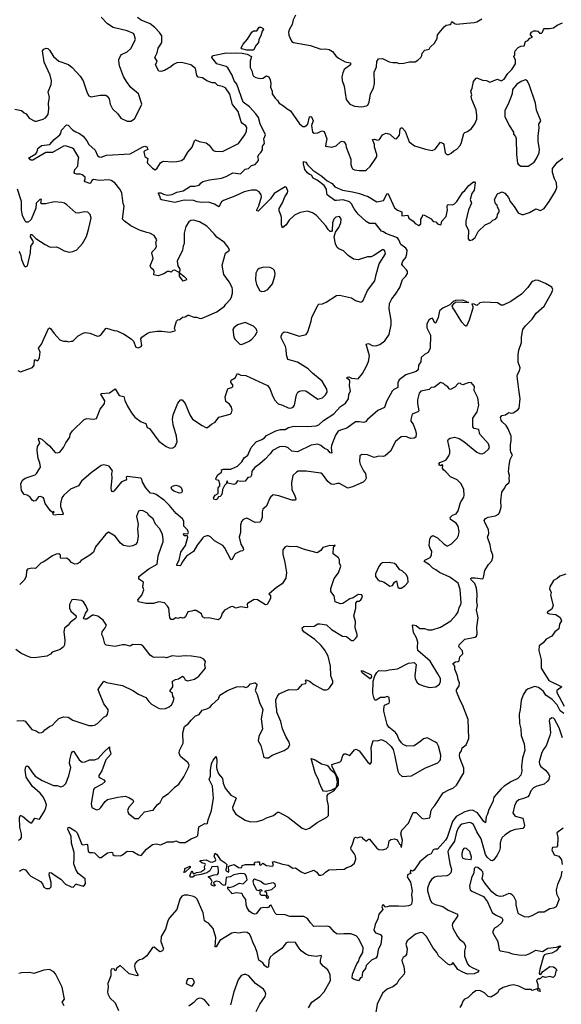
# Model space of a CAD drawing. Extents: x 1690054 to 1842981, y 782881 to 914114.
# Tile 494 of 656: x 1815805 to 1821598, y 790192 to 800718. Entities that reach past the tile are written whole.
import ezdxf

# ---------------------------------------------------------------- set-up
doc = ezdxf.new("R2010")
doc.units = 0

msp = doc.modelspace()

# ---------------------------------------------------------------- linework, layer by layer
at = {"layer": '0CON10XD'}
for points in [[(1815755, 799762), (1815825, 799748), (1815852, 799722), (1815875, 799710), (1815905, 799664), (1815967, 799633), (1815985, 799632), (1816055, 799655), (1816080, 799670), (1816111, 799705), (1816116, 799766), (1816112, 799825), (1816123, 799885), (1816111, 799945), (1816141, 800025), (1816147, 800065), (1816131, 800125), (1816068, 800265), (1816048, 800385), (1816065, 800402), (1816088, 800412), (1816105, 800410), (1816125, 800392), (1816165, 800325), (1816225, 800274), (1816327, 800237), (1816365, 800206), (1816452, 800115), (1816483, 800065), (1816526, 799935), (1816543, 799905), (1816565, 799894), (1816665, 799912), (1816725, 799909), (1816740, 799900), (1816762, 799872), (1816774, 799815), (1816797, 799765), (1816855, 799712), (1816888, 799665), (1816955, 799633), (1816995, 799633), (1817032, 799658), (1817106, 799795), (1817110, 799815), (1817076, 799925), (1816994, 799994), (1816947, 800057), (1816915, 800112), (1816874, 800224), (1816864, 800276), (1816867, 800295), (1816886, 800335), (1816894, 800345), (1816956, 800375), (1816995, 800409), (1817042, 800505), (1817029, 800559), (1817021, 800571), (1816955, 800600), (1816805, 800635), (1816745, 800675), (1816675, 800746)], [(1818011, 797675), (1818059, 797731), (1818071, 797755), (1818081, 797795), (1818081, 797835), (1818076, 797856), (1818044, 797914), (1817989, 797995), (1817969, 798095), (1818005, 798220), (1818048, 798255), (1818036, 798285), (1817997, 798337), (1817913, 798393), (1817885, 798430), (1817805, 798510), (1817728, 798555), (1817665, 798576), (1817635, 798570), (1817614, 798556), (1817582, 798505), (1817566, 798435), (1817566, 798325), (1817553, 798297), (1817546, 798255), (1817491, 798135), (1817498, 798088), (1817519, 798049), (1817515, 798020), (1817505, 798018), (1817465, 798041), (1817442, 798035), (1817425, 798018), (1817405, 798027), (1817385, 798024), (1817345, 798000), (1817285, 797981), (1817240, 797990), (1817243, 798025), (1817237, 798045), (1817213, 798063), (1817201, 798085), (1817231, 798165), (1817219, 798225), (1817222, 798235), (1817257, 798273), (1817268, 798295), (1817262, 798335), (1817271, 798365), (1817245, 798412), (1817197, 798437), (1817165, 798441), (1817087, 798467), (1816995, 798513), (1816925, 798564), (1816906, 798585), (1816923, 798725), (1816911, 798751), (1816897, 798865), (1816877, 798905), (1816823, 798973), (1816785, 799000), (1816755, 799006), (1816657, 798997), (1816595, 799008), (1816575, 798997), (1816565, 798972), (1816554, 798966), (1816504, 798985), (1816499, 798995), (1816504, 799015), (1816504, 799035), (1816475, 799058), (1816455, 799066), (1816415, 799065), (1816394, 799074), (1816387, 799085), (1816395, 799115), (1816428, 799152), (1816429, 799205), (1816438, 799245), (1816385, 799334), (1816371, 799345), (1816295, 799368), (1816273, 799367), (1816155, 799298), (1816085, 799297), (1815945, 799216), (1815925, 799217), (1815902, 799235), (1815910, 799245), (1815978, 799282), (1815993, 799305), (1815998, 799342), (1816039, 799371), (1816126, 799385), (1816173, 799437), (1816234, 799485), (1816246, 799505), (1816252, 799535), (1816305, 799594), (1816325, 799591), (1816370, 799540), (1816407, 799517), (1816445, 799502), (1816483, 799473), (1816524, 799424), (1816545, 799383), (1816613, 799323), (1816638, 799265), (1816655, 799251), (1816675, 799249), (1816735, 799268), (1816985, 799285), (1817121, 799359), (1817145, 799364), (1817165, 799360), (1817175, 799329), (1817145, 799317), (1817134, 799304), (1817142, 799255), (1817174, 799235), (1817167, 799195), (1817173, 799183), (1817225, 799130), (1817255, 799114), (1817275, 799130), (1817311, 799189), (1817325, 799199), (1817345, 799204), (1817435, 799197), (1817485, 799201), (1817535, 799214), (1817565, 799232), (1817605, 799300), (1817651, 799355), (1817675, 799422), (1817686, 799434), (1817725, 799414), (1817800, 799400), (1817832, 799375), (1817875, 799318), (1817895, 799311), (1817975, 799307), (1818147, 799393), (1818213, 799485), (1818232, 799525), (1818236, 799565), (1818224, 799584), (1818187, 799607), (1818174, 799624), (1818140, 799735), (1818082, 799812), (1818051, 799921), (1818005, 799988), (1817973, 800003), (1817923, 800013), (1817895, 800043), (1817865, 800042), (1817805, 800065), (1817762, 800095), (1817715, 800103), (1817701, 800121), (1817687, 800197), (1817634, 800234), (1817594, 800244), (1817535, 800259), (1817485, 800255), (1817450, 800240), (1817421, 800215), (1817355, 800176), (1817315, 800164), (1817295, 800167), (1817259, 800235), (1817274, 800275), (1817251, 800315), (1817275, 800365), (1817286, 800414), (1817316, 800455), (1817324, 800475), (1817325, 800545), (1817300, 800580), (1817249, 800635), (1817202, 800675), (1817105, 800713), (1817065, 800740)], [(1817495, 796618), (1817525, 796653), (1817543, 796653), (1817574, 796615), (1817625, 796493), (1817655, 796448), (1817755, 796380), (1817795, 796358), (1817815, 796358), (1817858, 796395), (1817894, 796416), (1817935, 796470), (1818055, 796499), (1818071, 796515), (1818078, 796545), (1818070, 796575), (1818048, 796608), (1818010, 796635), (1818004, 796685), (1818030, 796770), (1818035, 796776), (1818075, 796784), (1818084, 796795), (1818084, 796814), (1818065, 796840), (1818067, 796865), (1818111, 796889), (1818135, 796934), (1818169, 796919), (1818225, 796913), (1818455, 796808), (1818479, 796775), (1818504, 796706), (1818530, 796655), (1818571, 796611), (1818615, 796598), (1818675, 796570), (1818705, 796564), (1818730, 796575), (1818744, 796595), (1818764, 796706), (1818781, 796735), (1818798, 796745), (1818825, 796752), (1818865, 796749), (1818995, 796660), (1819045, 796676), (1819075, 796706), (1819093, 796735), (1819089, 796769), (1819039, 796855), (1818938, 796938), (1818891, 796985), (1818775, 797058), (1818673, 797085), (1818657, 797135), (1818656, 797194), (1818648, 797225), (1818603, 797315), (1818600, 797335), (1818615, 797368), (1818635, 797382), (1818665, 797378), (1818739, 797351), (1818795, 797334), (1818869, 797351), (1818888, 797382), (1818924, 797496), (1818930, 797535), (1818994, 797665), (1819005, 797676), (1819045, 797680), (1819082, 797698), (1819195, 797769), (1819225, 797771), (1819353, 797743), (1819395, 797716), (1819455, 797699), (1819475, 797707), (1819525, 797823), (1819602, 797925), (1819616, 797995), (1819651, 798109), (1819719, 798215), (1819710, 798245), (1819695, 798257), (1819685, 798257), (1819593, 798195), (1819564, 798184), (1819525, 798183), (1819425, 798151), (1819375, 798159), (1819318, 798198), (1819267, 798247), (1819217, 798267), (1819202, 798282), (1819183, 798323), (1819170, 798395), (1819183, 798445), (1819217, 798495), (1819238, 798545), (1819243, 798585), (1819225, 798612), (1819185, 798606), (1819166, 798585), (1819152, 798545), (1819146, 798464), (1819140, 798455), (1819125, 798452), (1819104, 798475), (1819081, 798515), (1818979, 798625), (1818935, 798653), (1818885, 798670), (1818805, 798658), (1818745, 798629), (1818688, 798575), (1818654, 798525), (1818615, 798493), (1818604, 798524), (1818604, 798605), (1818595, 798640), (1818579, 798675), (1818580, 798700), (1818615, 798758), (1818641, 798825), (1818668, 798865), (1818673, 798883), (1818658, 798925), (1818645, 798932), (1818525, 798860), (1818489, 798801), (1818355, 798670), (1818343, 798673), (1818342, 798685), (1818362, 798728), (1818393, 798825), (1818387, 798847), (1818365, 798877), (1818335, 798896), (1818285, 798894), (1818205, 798876), (1818105, 798830), (1817985, 798785), (1817965, 798770), (1817935, 798716), (1817887, 798747), (1817825, 798766), (1817753, 798763), (1817705, 798772), (1817665, 798784), (1817565, 798788), (1817465, 798764), (1817322, 798792), (1817310, 798800), (1817308, 798825), (1817289, 798855), (1817290, 798865), (1817315, 798866), (1817342, 798852), (1817385, 798842), (1817435, 798848), (1817485, 798874), (1817555, 798888), (1817633, 798937), (1817678, 798938), (1817725, 798949), (1817746, 798975), (1817764, 798986), (1817835, 799004), (1817965, 799024), (1818015, 799042), (1818085, 799080), (1818165, 799070), (1818215, 799119), (1818253, 799127), (1818285, 799159), (1818325, 799169), (1818358, 799212), (1818361, 799225), (1818353, 799255), (1818365, 799279), (1818383, 799297), (1818403, 799325), (1818403, 799367), (1818425, 799395), (1818417, 799445), (1818435, 799485), (1818378, 799605), (1818361, 799671), (1818332, 799712), (1818264, 799785), (1818197, 799835), (1818127, 800027), (1818100, 800065), (1818076, 800126), (1818032, 800202), (1818015, 800216), (1817915, 800246), (1817861, 800315), (1817863, 800327), (1817875, 800333), (1818015, 800364), (1818055, 800358), (1818124, 800364), (1818185, 800361), (1818239, 800349), (1818284, 800325), (1818270, 800275), (1818269, 800205), (1818292, 800162), (1818295, 800135), (1818305, 800115), (1818329, 800099), (1818378, 800088), (1818407, 800093), (1818445, 800116), (1818468, 800108), (1818484, 800074), (1818490, 800035), (1818486, 799995), (1818504, 799955), (1818504, 799925), (1818537, 799877), (1818564, 799854), (1818579, 799825), (1818628, 799798), (1818665, 799763), (1818703, 799743), (1818797, 799605), (1818835, 799574), (1818855, 799577), (1818888, 799602), (1818905, 799678), (1818915, 799684), (1818925, 799679), (1818944, 799635), (1818926, 799585), (1818938, 799515), (1818956, 799504), (1818995, 799509), (1819035, 799530), (1819063, 799523), (1819089, 799445), (1819080, 799390), (1819077, 799367), (1819145, 799354), (1819190, 799370), (1819237, 799413), (1819255, 799419), (1819275, 799412), (1819293, 799385), (1819296, 799355), (1819348, 799225), (1819348, 799168), (1819356, 799136), (1819365, 799124), (1819385, 799114), (1819435, 799104), (1819505, 799106), (1819515, 799112), (1819552, 799148), (1819615, 799237), (1819624, 799255), (1819624, 799275), (1819599, 799355), (1819599, 799385), (1819580, 799435), (1819595, 799439), (1819635, 799431), (1819653, 799437), (1819686, 799485), (1819705, 799499), (1819725, 799504), (1819765, 799492), (1819815, 799449), (1819835, 799443), (1819866, 799484), (1819875, 799550), (1819885, 799561), (1819895, 799561), (1819928, 799525), (1819971, 799411), (1820029, 799369), (1820088, 799352), (1820145, 799333), (1820215, 799320), (1820248, 799335), (1820305, 799407), (1820333, 799395), (1820340, 799385), (1820354, 799295), (1820375, 799278), (1820395, 799278), (1820421, 799289), (1820448, 799315), (1820481, 799335), (1820512, 799368), (1820526, 799395), (1820555, 799500), (1820565, 799511), (1820595, 799522), (1820636, 799555), (1820673, 799605), (1820694, 799655), (1820696, 799695), (1820686, 799755), (1820641, 799865), (1820634, 799895), (1820641, 799915), (1820631, 799955), (1820644, 799985), (1820659, 800055), (1820687, 800093), (1820695, 800096), (1820755, 800072), (1820797, 800067), (1820835, 800050), (1820915, 800080), (1820955, 800063), (1820985, 800082), (1821025, 800142), (1821045, 800160), (1821070, 800185), (1821108, 800245), (1821107, 800285), (1821090, 800325), (1821102, 800338), (1821099, 800365), (1821106, 800384), (1821135, 800419), (1821166, 800434), (1821202, 800438), (1821216, 800484), (1821238, 800495), (1821261, 800519), (1821288, 800532), (1821270, 800555), (1821269, 800565), (1821279, 800585), (1821305, 800599), (1821328, 800598), (1821345, 800594), (1821364, 800574), (1821385, 800574), (1821396, 800584), (1821406, 800614), (1821415, 800624), (1821472, 800622), (1821515, 800631), (1821555, 800660), (1821610, 800685)], [(1818756, 800765), (1818729, 800715), (1818719, 800665), (1818689, 800615), (1818680, 800585), (1818683, 800553), (1818705, 800502), (1818716, 800486), (1818735, 800473), (1818915, 800443), (1819025, 800404), (1819075, 800407), (1819115, 800398), (1819149, 800379), (1819185, 800332), (1819216, 800306), (1819285, 800266), (1819342, 800255), (1819343, 800235), (1819276, 800184), (1819260, 800150), (1819249, 800105), (1819254, 800066), (1819276, 800006), (1819296, 799865), (1819335, 799813), (1819385, 799793), (1819465, 799786), (1819515, 799797), (1819529, 799805), (1819542, 799835), (1819556, 799924), (1819590, 799985), (1819600, 800035), (1819597, 800155), (1819622, 800215), (1819625, 800270), (1819642, 800298), (1819685, 800304), (1819756, 800266), (1819795, 800259), (1819835, 800260), (1819865, 800250), (1819915, 800253), (1819975, 800267), (1820035, 800268), (1820065, 800286), (1820094, 800315), (1820106, 800335), (1820109, 800361), (1820138, 800392), (1820185, 800404), (1820196, 800424), (1820240, 800465), (1820270, 800515), (1820274, 800556), (1820345, 800640), (1820365, 800658), (1820409, 800665), (1820419, 800675), (1820424, 800696), (1820435, 800696), (1820455, 800676), (1820475, 800671), (1820665, 800687), (1820696, 800694), (1820747, 800725)], [(1818235, 800391), (1818180, 800405), (1818173, 800415), (1818195, 800455), (1818240, 800510), (1818287, 800585), (1818305, 800598), (1818340, 800600), (1818365, 800636), (1818385, 800639), (1818410, 800625), (1818413, 800615), (1818397, 800595), (1818383, 800545), (1818362, 800505), (1818359, 800475), (1818334, 800445), (1818305, 800393), (1818235, 800391)], [(1821245, 799151), (1821307, 799193), (1821334, 799235), (1821360, 799295), (1821366, 799335), (1821351, 799415), (1821350, 799475), (1821361, 799559), (1821359, 799601), (1821377, 799635), (1821332, 799752), (1821322, 799825), (1821254, 800025), (1821231, 800065), (1821215, 800076), (1821175, 800062), (1821122, 800028), (1821077, 799973), (1821071, 799925), (1821031, 799815), (1820992, 799745), (1820995, 799682), (1821039, 799585), (1821086, 799516), (1821088, 799495), (1821108, 799468), (1821114, 799445), (1821119, 799275), (1821129, 799185), (1821135, 799173), (1821165, 799153), (1821245, 799151)], [(1819712, 797285), (1819758, 797352), (1819778, 797455), (1819779, 797505), (1819758, 797625), (1819760, 797685), (1819784, 797735), (1819825, 797785), (1819870, 797855), (1819899, 797941), (1819935, 797977), (1819952, 798005), (1819951, 798025), (1819941, 798045), (1819902, 798085), (1819893, 798105), (1819902, 798135), (1819935, 798175), (1819947, 798215), (1819948, 798255), (1819936, 798276), (1819882, 798315), (1819861, 798365), (1819845, 798386), (1819722, 798432), (1819695, 798451), (1819675, 798457), (1819609, 798539), (1819545, 798540), (1819509, 798559), (1819425, 798640), (1819381, 798695), (1819355, 798750), (1819332, 798772), (1819265, 798793), (1819195, 798783), (1819177, 798785), (1819094, 798844), (1819089, 798859), (1819087, 798905), (1819061, 798945), (1818985, 799002), (1818945, 799022), (1818926, 799056), (1818905, 799064), (1818882, 799082), (1818856, 799115), (1818839, 799175), (1818840, 799200), (1818866, 799195), (1818885, 799165), (1818940, 799110), (1819037, 799045), (1819094, 798995), (1819148, 798968), (1819175, 798930), (1819256, 798894), (1819365, 798878), (1819441, 798859), (1819495, 798838), (1819525, 798832), (1819625, 798769), (1819695, 798784), (1819735, 798858), (1819745, 798856), (1819815, 798705), (1819845, 798681), (1819893, 798665), (1819892, 798622), (1819955, 798629), (1819966, 798595), (1820012, 798562), (1820035, 798539), (1820075, 798516), (1820096, 798535), (1820094, 798585), (1820112, 798615), (1820115, 798630), (1820135, 798628), (1820205, 798588), (1820229, 798559), (1820255, 798558), (1820275, 798537), (1820304, 798524), (1820313, 798527), (1820321, 798565), (1820368, 798615), (1820380, 798685), (1820376, 798715), (1820382, 798738), (1820395, 798742), (1820435, 798738), (1820455, 798748), (1820482, 798775), (1820544, 798875), (1820567, 798893), (1820608, 798945), (1820660, 798985), (1820670, 798985), (1820677, 798975), (1820664, 798895), (1820641, 798859), (1820624, 798795), (1820638, 798755), (1820604, 798685), (1820576, 798565), (1820576, 798525), (1820606, 798465), (1820602, 798375), (1820615, 798358), (1820645, 798364), (1820675, 798388), (1820707, 798453), (1820785, 798525), (1820839, 798551), (1820865, 798576), (1820895, 798586), (1820912, 798605), (1820916, 798635), (1820933, 798665), (1820933, 798683), (1820914, 798715), (1820910, 798735), (1820895, 798750), (1820882, 798795), (1820915, 798857), (1820965, 798876), (1820995, 798864), (1821032, 798815), (1821049, 798775), (1821095, 798719), (1821135, 798653), (1821175, 798636), (1821195, 798634), (1821259, 798655), (1821325, 798696), (1821375, 798677), (1821415, 798700), (1821468, 798775), (1821534, 798886), (1821549, 798925), (1821545, 798975), (1821525, 799017), (1821504, 799085), (1821505, 799128), (1821558, 799195), (1821613, 799237)], [(1815795, 798238), (1815806, 798226), (1815819, 798195), (1815823, 798155), (1815852, 798085), (1815865, 798077), (1815887, 798085), (1815921, 798225), (1815923, 798295), (1815952, 798335), (1815947, 798357), (1815922, 798395), (1815925, 798420), (1815935, 798420), (1815979, 798379), (1816078, 798315), (1816125, 798291), (1816145, 798286), (1816195, 798288), (1816225, 798278), (1816282, 798245), (1816334, 798234), (1816375, 798239), (1816415, 798256), (1816476, 798325), (1816519, 798401), (1816542, 798475), (1816568, 798595), (1816560, 798635), (1816535, 798659), (1816495, 798664), (1816435, 798649), (1816405, 798652), (1816309, 798739), (1816285, 798756), (1816256, 798764), (1816175, 798770), (1816085, 798750), (1816038, 798748), (1816030, 798755), (1816038, 798795), (1816025, 798798), (1815980, 798755), (1815979, 798701), (1815928, 798582), (1815897, 798553), (1815875, 798553), (1815862, 798565), (1815836, 798625), (1815823, 798683), (1815823, 798775), (1815783, 798905)], [(1818395, 797811), (1818425, 797814), (1818459, 797835), (1818509, 797895), (1818534, 797975), (1818538, 798005), (1818531, 798035), (1818513, 798055), (1818485, 798068), (1818418, 798072), (1818365, 798057), (1818347, 798043), (1818332, 798008), (1818326, 797935), (1818338, 797885), (1818375, 797818), (1818395, 797811)], [(1817555, 797923), (1817514, 797975), (1817515, 798010), (1817562, 797975), (1817585, 797950), (1817590, 797935), (1817555, 797923)], [(1819273, 790947), (1819225, 790940), (1819195, 790946), (1819167, 790965), (1819126, 791016), (1819099, 791029), (1818952, 791025), (1818915, 791064), (1818885, 791108), (1818845, 791132), (1818695, 791131), (1818645, 791150), (1818551, 791151), (1818536, 791165), (1818495, 791250), (1818482, 791248), (1818468, 791232), (1818447, 791223), (1818415, 791228), (1818379, 791221), (1818335, 791160), (1818315, 791156), (1818290, 791165), (1818262, 791185), (1818237, 791225), (1818226, 791256), (1818222, 791312), (1818190, 791355), (1818188, 791368), (1818178, 791378), (1818125, 791382), (1818075, 791372), (1818070, 791385), (1818030, 791425), (1818033, 791447), (1818045, 791440), (1818087, 791453), (1818155, 791488), (1818195, 791480), (1818237, 791523), (1818232, 791555), (1818219, 791579), (1818205, 791588), (1818165, 791592), (1818097, 791575), (1818055, 791554), (1818013, 791547), (1818008, 791475), (1817997, 791463), (1817975, 791470), (1817941, 791501), (1817905, 791510), (1817878, 791495), (1817882, 791475), (1817898, 791465), (1817886, 791454), (1817858, 791465), (1817852, 791485), (1817862, 791505), (1817849, 791529), (1817822, 791555), (1817885, 791577), (1817919, 791581), (1817932, 791598), (1817932, 791615), (1817927, 791657), (1817916, 791666), (1817859, 791661), (1817840, 791620), (1817805, 791598), (1817745, 791579), (1817680, 791570), (1817658, 791552), (1817635, 791551), (1817626, 791565), (1817645, 791620), (1817665, 791588), (1817695, 791601), (1817742, 791608), (1817787, 791635), (1817780, 791665), (1817792, 791685), (1817788, 791695), (1817753, 791703), (1817732, 791722), (1817735, 791730), (1817798, 791738), (1817842, 791715), (1817865, 791710), (1817900, 791725), (1817903, 791735), (1817884, 791775), (1817895, 791808), (1817915, 791794), (1817951, 791741), (1818002, 791705), (1818020, 791685), (1818011, 791631), (1818015, 791618), (1818037, 791603), (1818042, 791615), (1818040, 791665), (1818048, 791672), (1818100, 791685), (1818145, 791654), (1818165, 791651), (1818180, 791655), (1818184, 791676), (1818220, 791685), (1818308, 791688), (1818315, 791680), (1818320, 791685), (1818312, 791692), (1818315, 791700), (1818325, 791710), (1818346, 791716), (1818370, 791715), (1818370, 791685), (1818375, 791682), (1818385, 791680), (1818405, 791700), (1818444, 791674), (1818505, 791669), (1818520, 791675), (1818510, 791715), (1818525, 791720), (1818615, 791689), (1818675, 791680), (1818725, 791649), (1818755, 791651), (1818817, 791607), (1818855, 791592), (1818950, 791625), (1818982, 791605), (1819005, 791573), (1819025, 791571), (1819051, 791579), (1819074, 791606), (1819112, 791628), (1819274, 791636), (1819305, 791656), (1819345, 791667), (1819385, 791702), (1819399, 791745), (1819396, 791775), (1819384, 791805), (1819361, 791831), (1819350, 791845), (1819347, 791865), (1819366, 791905), (1819385, 791970), (1819395, 791978), (1819415, 791970), (1819445, 791982), (1819465, 791977), (1819474, 791964), (1819515, 791937), (1819535, 791957), (1819545, 791958), (1819625, 791862), (1819646, 791846), (1819685, 791842), (1819723, 791855), (1819746, 791875), (1819755, 791940), (1819775, 791952), (1819815, 791962), (1819835, 791953), (1819854, 791934), (1819868, 791905), (1819880, 791895), (1819880, 791875), (1819888, 791872), (1819899, 791945), (1819883, 792013), (1819891, 792055), (1819965, 792130), (1820015, 792242), (1820045, 792244), (1820105, 792183), (1820125, 792173), (1820190, 792185), (1820207, 792265), (1820217, 792285), (1820245, 792317), (1820335, 792454), (1820396, 792486), (1820445, 792507), (1820476, 792535), (1820554, 792665), (1820556, 792715), (1820512, 792825), (1820509, 792855), (1820514, 792875), (1820530, 792900), (1820538, 792935), (1820580, 792965), (1820608, 793035), (1820601, 793235), (1820542, 793395), (1820515, 793438), (1820476, 793535), (1820476, 793555), (1820507, 793595), (1820508, 793625), (1820493, 793665), (1820488, 793705), (1820460, 793775), (1820459, 793805), (1820436, 793835), (1820465, 793854), (1820493, 793857), (1820504, 793865), (1820514, 793905), (1820545, 793938), (1820540, 793970), (1820503, 794015), (1820506, 794035), (1820565, 794096), (1820676, 794115), (1820691, 794129), (1820697, 794153), (1820693, 794225), (1820710, 794325), (1820692, 794408), (1820701, 794455), (1820694, 794495), (1820699, 794575), (1820689, 794639), (1820672, 794692), (1820635, 794730), (1820629, 794745), (1820635, 794751), (1820675, 794750), (1820759, 794741), (1820767, 794753), (1820780, 794830), (1820818, 794895), (1820855, 794934), (1820865, 794968), (1820866, 794995), (1820849, 795039), (1820838, 795105), (1820809, 795185), (1820824, 795225), (1820819, 795269), (1820783, 795335), (1820774, 795365), (1820786, 795385), (1820815, 795398), (1820895, 795413), (1820925, 795430), (1820935, 795445), (1820953, 795505), (1820952, 795575), (1820963, 795667), (1820995, 795712), (1821008, 795745), (1821035, 795767), (1821045, 795785), (1821039, 795815), (1821045, 795845), (1821033, 795885), (1821040, 795955), (1821049, 796015), (1821075, 796065), (1821057, 796095), (1821054, 796115), (1821054, 796176), (1821063, 796215), (1821060, 796265), (1821030, 796345), (1821008, 796378), (1820965, 796418), (1820953, 796435), (1820948, 796465), (1820962, 796488), (1821002, 796495), (1821025, 796513), (1821035, 796517), (1821065, 796510), (1821084, 796516), (1821132, 796548), (1821146, 796564), (1821157, 796665), (1821145, 796765), (1821126, 796905), (1821130, 796925), (1821152, 796965), (1821156, 796995), (1821136, 797055), (1821135, 797135), (1821145, 797185), (1821173, 797265), (1821172, 797325), (1821186, 797404), (1821214, 797446), (1821287, 797515), (1821329, 797581), (1821414, 797655), (1821495, 797800), (1821508, 797835), (1821497, 797857), (1821429, 797899), (1821355, 797930), (1821325, 797932), (1821297, 797923), (1821279, 797911), (1821240, 797855), (1821171, 797785), (1821058, 797705), (1820975, 797665), (1820955, 797665), (1820915, 797690), (1820765, 797698), (1820725, 797689), (1820695, 797661), (1820665, 797678), (1820640, 797680), (1820652, 797652), (1820652, 797635), (1820612, 797505), (1820585, 797442), (1820575, 797440), (1820565, 797448), (1820533, 797483), (1820455, 797614), (1820436, 797636), (1820430, 797655), (1820452, 797688), (1820475, 797700), (1820610, 797695), (1820587, 797697), (1820580, 797705), (1820541, 797719), (1820465, 797716), (1820442, 797705), (1820405, 797671), (1820330, 797635), (1820296, 797605), (1820279, 797535), (1820255, 797477), (1820244, 797475), (1820225, 797519), (1820215, 797527), (1820199, 797521), (1820182, 797505), (1820160, 797465), (1820161, 797425), (1820199, 797345), (1820194, 797205), (1820175, 797158), (1820133, 797137), (1820098, 797105), (1820095, 797059), (1820070, 797025), (1820067, 796973), (1820047, 796955), (1819935, 796920), (1819865, 796867), (1819850, 796835), (1819849, 796785), (1819805, 796763), (1819787, 796745), (1819729, 796635), (1819705, 796571), (1819635, 796538), (1819525, 796445), (1819502, 796418), (1819487, 796413), (1819435, 796420), (1819395, 796417), (1819305, 796350), (1819235, 796331), (1819212, 796318), (1819184, 796276), (1819141, 796165), (1819138, 796138), (1819145, 796083), (1819125, 796086), (1819099, 796119), (1819065, 796135), (1819027, 796167), (1818995, 796181), (1818922, 796168), (1818775, 796097), (1818715, 796106), (1818675, 796140), (1818652, 796152), (1818616, 796156), (1818585, 796150), (1818509, 796111), (1818485, 796078), (1818429, 796021), (1818372, 795968), (1818319, 795931), (1818288, 795892), (1818283, 795847), (1818275, 795828), (1818245, 795823), (1818215, 795786), (1818165, 795780), (1818135, 795788), (1818112, 795755), (1818095, 795747), (1818032, 795762), (1818028, 795785), (1818020, 795785), (1818012, 795755), (1817995, 795737), (1817973, 795697), (1817970, 795655), (1817959, 795631), (1817950, 795620), (1817933, 795617), (1817918, 795592), (1817905, 795583), (1817883, 795593), (1817879, 795605), (1817896, 795634), (1817927, 795653), (1817928, 795712), (1817946, 795735), (1817947, 795755), (1817935, 795790), (1817907, 795797), (1817903, 795813), (1817925, 795852), (1817965, 795880), (1817968, 795898), (1817960, 795905), (1817985, 795912), (1818065, 795912), (1818135, 795946), (1818180, 795990), (1818205, 796033), (1818246, 796064), (1818281, 796145), (1818335, 796205), (1818395, 796229), (1818424, 796246), (1818446, 796274), (1818545, 796322), (1818595, 796338), (1818645, 796338), (1818681, 796359), (1818738, 796372), (1818885, 796369), (1818975, 796376), (1819003, 796387), (1819055, 796433), (1819164, 796505), (1819235, 796581), (1819291, 796619), (1819320, 796665), (1819324, 796715), (1819342, 796745), (1819331, 796805), (1819336, 796855), (1819332, 796865), (1819304, 796884), (1819307, 796895), (1819325, 796900), (1819355, 796886), (1819425, 796879), (1819472, 796935), (1819513, 797015), (1819534, 797065), (1819547, 797125), (1819511, 797249), (1819535, 797256), (1819575, 797234), (1819615, 797232), (1819656, 797244), (1819712, 797285)], [(1815785, 796967), (1815815, 796954), (1815941, 796999), (1815960, 797025), (1815965, 797080), (1815975, 797082), (1815995, 797070), (1816005, 797080), (1816016, 797105), (1816024, 797165), (1816007, 797205), (1816040, 797250), (1816115, 797418), (1816125, 797422), (1816135, 797418), (1816173, 797363), (1816236, 797296), (1816275, 797281), (1816311, 797281), (1816325, 797274), (1816355, 797282), (1816375, 797280), (1816431, 797339), (1816484, 797366), (1816506, 797374), (1816555, 797368), (1816636, 797334), (1816655, 797338), (1816675, 797351), (1816725, 797417), (1816735, 797419), (1816815, 797394), (1816845, 797393), (1816915, 797360), (1816997, 797307), (1817021, 797281), (1817048, 797218), (1817075, 797211), (1817105, 797223), (1817110, 797235), (1817102, 797305), (1817112, 797325), (1817172, 797368), (1817202, 797378), (1817275, 797388), (1817325, 797388), (1817415, 797377), (1817465, 797390), (1817470, 797395), (1817462, 797415), (1817463, 797435), (1817484, 797495), (1817495, 797508), (1817518, 797512), (1817545, 797538), (1817575, 797540), (1817605, 797558), (1817615, 797558), (1817667, 797537), (1817695, 797536), (1817734, 797524), (1817755, 797527), (1817914, 797596), (1817995, 797656), (1818011, 797675)], [(1818175, 797247), (1818205, 797255), (1818259, 797281), (1818288, 797302), (1818326, 797344), (1818346, 797385), (1818335, 797414), (1818305, 797443), (1818215, 797480), (1818135, 797457), (1818097, 797425), (1818086, 797404), (1818094, 797325), (1818108, 797298), (1818159, 797249), (1818175, 797247)], [(1817450, 791930), (1817475, 791939), (1817515, 791921), (1817575, 791922), (1817639, 791961), (1817700, 791985), (1817709, 791995), (1817722, 792088), (1817785, 792126), (1817808, 792122), (1817812, 792128), (1817820, 792165), (1817858, 792262), (1817878, 792395), (1817867, 792525), (1817830, 792595), (1817845, 792635), (1817845, 792695), (1817857, 792763), (1817875, 792801), (1817905, 792840), (1817912, 792802), (1817909, 792725), (1817914, 792705), (1817933, 792655), (1817973, 792605), (1817980, 792555), (1818004, 792504), (1818065, 792426), (1818114, 792404), (1818120, 792395), (1818081, 792295), (1818084, 792274), (1818116, 792226), (1818215, 792160), (1818275, 792144), (1818345, 792146), (1818405, 792164), (1818445, 792186), (1818518, 792212), (1818564, 792246), (1818575, 792246), (1818675, 792191), (1818825, 792074), (1818865, 792059), (1818905, 792074), (1818986, 792135), (1819089, 792191), (1819108, 792212), (1819107, 792315), (1819092, 792382), (1819092, 792425), (1819108, 792442), (1819166, 792475), (1819190, 792505), (1819133, 792477), (1819085, 792467), (1819055, 792472), (1819035, 792498), (1819010, 792555), (1819002, 792592), (1818965, 792667), (1818922, 792818), (1818965, 792805), (1819034, 792764), (1819090, 792750), (1819102, 792742), (1819125, 792705), (1819169, 792669), (1819188, 792638), (1819202, 792565), (1819191, 792515), (1819195, 792508), (1819215, 792535), (1819215, 792595), (1819146, 792735), (1819144, 792756), (1819232, 792785), (1819244, 792796), (1819260, 792850), (1819275, 792870), (1819295, 792870), (1819335, 792853), (1819385, 792912), (1819405, 792920), (1819435, 792900), (1819525, 792783), (1819555, 792758), (1819568, 792782), (1819569, 792871), (1819563, 792937), (1819587, 793013), (1819631, 793009), (1819675, 793023), (1819725, 792999), (1819777, 792947), (1819799, 792915), (1819815, 792860), (1819849, 792685), (1819864, 792654), (1819896, 792626), (1819995, 792636), (1820137, 792715), (1820277, 792773), (1820307, 792805), (1820310, 792855), (1820283, 792953), (1820270, 792980), (1820253, 792995), (1820162, 793042), (1820125, 793031), (1820096, 793004), (1820024, 792956), (1819945, 792950), (1819905, 792970), (1819887, 792987), (1819861, 793025), (1819841, 793071), (1819825, 793099), (1819754, 793154), (1819734, 793184), (1819701, 793325), (1819698, 793352), (1819705, 793390), (1819755, 793412), (1819762, 793425), (1819755, 793470), (1819735, 793482), (1819705, 793472), (1819665, 793472), (1819617, 793443), (1819605, 793442), (1819591, 793471), (1819582, 793515), (1819586, 793645), (1819604, 793705), (1819625, 793740), (1819645, 793761), (1819715, 793758), (1819755, 793769), (1819845, 793779), (1819965, 793840), (1820025, 793847), (1820046, 793826), (1820030, 793705), (1820034, 793675), (1820054, 793635), (1820078, 793615), (1820120, 793595), (1820187, 793577), (1820255, 793586), (1820296, 793615), (1820306, 793644), (1820306, 793675), (1820278, 793725), (1820195, 793860), (1820064, 793975), (1820059, 794005), (1820064, 794065), (1820050, 794110), (1820016, 794166), (1820008, 794245), (1820015, 794250), (1820045, 794242), (1820085, 794210), (1820135, 794211), (1820175, 794194), (1820215, 794196), (1820305, 794222), (1820415, 794290), (1820475, 794355), (1820494, 794386), (1820504, 794435), (1820522, 794465), (1820525, 794485), (1820516, 794626), (1820493, 794693), (1820405, 794758), (1820295, 794808), (1820255, 794835), (1820222, 794855), (1820189, 794889), (1820130, 794925), (1820139, 794941), (1820195, 794970), (1820208, 794992), (1820214, 795035), (1820195, 795063), (1820186, 795095), (1820192, 795168), (1820207, 795193), (1820225, 795202), (1820275, 795179), (1820343, 795113), (1820374, 795094), (1820385, 795093), (1820425, 795114), (1820484, 795176), (1820499, 795205), (1820506, 795245), (1820494, 795305), (1820474, 795335), (1820414, 795375), (1820410, 795395), (1820435, 795420), (1820472, 795435), (1820482, 795445), (1820495, 795468), (1820521, 795555), (1820554, 795615), (1820559, 795635), (1820554, 795695), (1820526, 795755), (1820485, 795797), (1820411, 795831), (1820364, 795885), (1820338, 795905), (1820328, 795925), (1820332, 795955), (1820325, 795960), (1820305, 795947), (1820294, 795954), (1820287, 795965), (1820298, 795985), (1820345, 796000), (1820365, 796012), (1820396, 796055), (1820404, 796085), (1820404, 796115), (1820384, 796215), (1820392, 796235), (1820410, 796245), (1820455, 796254), (1820505, 796241), (1820555, 796208), (1820693, 796095), (1820725, 796079), (1820746, 796076), (1820775, 796086), (1820820, 796125), (1820831, 796145), (1820819, 796185), (1820725, 796285), (1820715, 796338), (1820667, 796347), (1820650, 796365), (1820652, 796458), (1820697, 796525), (1820717, 796595), (1820704, 796674), (1820666, 796755), (1820668, 796795), (1820635, 796840), (1820603, 796837), (1820545, 796813), (1820528, 796822), (1820515, 796832), (1820495, 796830), (1820460, 796790), (1820414, 796764), (1820400, 796770), (1820385, 796793), (1820355, 796809), (1820337, 796827), (1820305, 796838), (1820240, 796790), (1820205, 796785), (1820185, 796764), (1820095, 796748), (1820076, 796725), (1820061, 796655), (1820058, 796615), (1820073, 796535), (1820062, 796525), (1820001, 796499), (1819988, 796445), (1819990, 796425), (1820012, 796395), (1820038, 796325), (1820044, 796295), (1820041, 796255), (1820025, 796244), (1819985, 796240), (1819935, 796261), (1819885, 796259), (1819825, 796210), (1819772, 796105), (1819715, 796055), (1819695, 796048), (1819645, 796050), (1819595, 796038), (1819524, 796066), (1819465, 796068), (1819443, 796055), (1819439, 795995), (1819447, 795965), (1819481, 795895), (1819505, 795865), (1819512, 795815), (1819501, 795795), (1819477, 795773), (1819366, 795724), (1819315, 795711), (1819225, 795759), (1819205, 795761), (1819162, 795748), (1819135, 795753), (1819099, 795779), (1819045, 795859), (1819025, 795870), (1818868, 795892), (1818785, 795890), (1818765, 795882), (1818728, 795845), (1818711, 795765), (1818714, 795696), (1818747, 795627), (1818757, 795595), (1818755, 795580), (1818715, 795582), (1818575, 795627), (1818515, 795638), (1818489, 795615), (1818478, 795595), (1818445, 795518), (1818406, 795484), (1818398, 795455), (1818399, 795395), (1818385, 795358), (1818374, 795346), (1818322, 795342), (1818235, 795388), (1818197, 795373), (1818176, 795354), (1818166, 795314), (1818166, 795234), (1818153, 795185), (1818172, 795112), (1818197, 795067), (1818199, 795051), (1818189, 795041), (1818165, 795036), (1818111, 795009), (1818075, 794943), (1818065, 794948), (1817996, 795075), (1817978, 795095), (1817888, 795148), (1817845, 795190), (1817825, 795199), (1817805, 795200), (1817775, 795188), (1817765, 795177), (1817705, 795101), (1817665, 795034), (1817588, 794982), (1817543, 794917), (1817530, 794885), (1817520, 794880), (1817485, 794884), (1817487, 794895), (1817511, 794939), (1817528, 795025), (1817577, 795095), (1817604, 795185), (1817600, 795200), (1817565, 795200), (1817557, 795215), (1817565, 795226), (1817605, 795220), (1817609, 795235), (1817601, 795265), (1817560, 795305), (1817559, 795355), (1817545, 795380), (1817477, 795437), (1817407, 795525), (1817355, 795578), (1817265, 795641), (1817235, 795653), (1817205, 795657), (1817155, 795712), (1817119, 795775), (1817110, 795805), (1817100, 795815), (1816953, 795835), (1816945, 795827), (1816947, 795805), (1816941, 795795), (1816894, 795776), (1816815, 795680), (1816805, 795672), (1816795, 795674), (1816786, 795685), (1816783, 795713), (1816795, 795815), (1816789, 795865), (1816799, 795895), (1816762, 795945), (1816705, 795959), (1816675, 795951), (1816569, 795875), (1816466, 795785), (1816433, 795735), (1816350, 795700), (1816276, 795634), (1816257, 795605), (1816240, 795545), (1816241, 795515), (1816269, 795435), (1816265, 795424), (1816217, 795427), (1816185, 795420), (1816167, 795425), (1816160, 795445), (1816175, 795458), (1816165, 795460), (1816155, 795450), (1816135, 795466), (1816077, 795547), (1816065, 795598), (1816055, 795610), (1816025, 795620), (1816005, 795616), (1815975, 795574), (1815955, 795570), (1815940, 795580), (1815916, 795615), (1815885, 795635), (1815853, 795643), (1815825, 795685), (1815819, 795755), (1815834, 795796), (1815865, 795818), (1815969, 795851), (1815986, 795865), (1816026, 795934), (1816021, 795981), (1816002, 796025), (1815991, 796115), (1815996, 796155), (1816019, 796191), (1816007, 796235), (1816012, 796245), (1816041, 796235), (1816083, 796193), (1816125, 796161), (1816185, 796092), (1816205, 796088), (1816235, 796094), (1816275, 796143), (1816297, 796195), (1816340, 796255), (1816345, 796285), (1816369, 796321), (1816495, 796443), (1816525, 796454), (1816595, 796448), (1816625, 796454), (1816665, 796555), (1816695, 796589), (1816711, 796615), (1816714, 796644), (1816673, 796715), (1816677, 796723), (1816765, 796727), (1816825, 796770), (1816870, 796700), (1816920, 796690), (1816931, 796645), (1816957, 796587), (1817000, 796515), (1817038, 796468), (1817105, 796420), (1817155, 796400), (1817168, 796358), (1817195, 796346), (1817295, 796211), (1817372, 796155), (1817405, 796140), (1817435, 796138), (1817468, 796155), (1817488, 796205), (1817483, 796265), (1817447, 796385), (1817439, 796445), (1817446, 796495), (1817495, 796618)], [(1817515, 795656), (1817455, 795678), (1817432, 795695), (1817425, 795718), (1817440, 795730), (1817475, 795740), (1817515, 795731), (1817531, 795715), (1817542, 795685), (1817541, 795665), (1817535, 795659), (1817515, 795656)], [(1819158, 795092), (1819122, 795098), (1819047, 795075), (1819025, 795042), (1818985, 795018), (1818852, 795055), (1818765, 795087), (1818695, 795084), (1818665, 795089), (1818646, 795084), (1818621, 795049), (1818618, 795005), (1818641, 794915), (1818657, 794807), (1818652, 794748), (1818613, 794687), (1818553, 794647), (1818470, 794575), (1818487, 794567), (1818487, 794535), (1818482, 794515), (1818453, 794467), (1818435, 794462), (1818347, 794517), (1818312, 794518), (1818242, 794475), (1818238, 794465), (1818243, 794437), (1818238, 794432), (1818165, 794440), (1818116, 794426), (1818085, 794444), (1818065, 794441), (1817997, 794405), (1817966, 794365), (1817962, 794348), (1817950, 794315), (1817928, 794302), (1817825, 794322), (1817785, 794318), (1817762, 794335), (1817750, 794365), (1817692, 794402), (1817665, 794402), (1817646, 794394), (1817605, 794388), (1817578, 794335), (1817565, 794324), (1817545, 794321), (1817525, 794326), (1817495, 794316), (1817475, 794324), (1817445, 794306), (1817425, 794304), (1817411, 794325), (1817399, 794425), (1817387, 794447), (1817354, 794484), (1817295, 794494), (1817235, 794476), (1817155, 794478), (1817076, 794496), (1817069, 794515), (1817112, 794565), (1817134, 794624), (1817121, 794655), (1817129, 794705), (1817085, 794733), (1817079, 794745), (1817080, 794765), (1817185, 794847), (1817274, 794896), (1817285, 794985), (1817321, 795089), (1817338, 795135), (1817341, 795165), (1817331, 795215), (1817303, 795273), (1817259, 795325), (1817232, 795382), (1817185, 795419), (1817172, 795442), (1817125, 795467), (1817095, 795472), (1817076, 795464), (1817056, 795405), (1817072, 795325), (1817066, 795275), (1817072, 795198), (1817060, 795130), (1817044, 795106), (1817015, 795092), (1816975, 795086), (1816915, 795098), (1816885, 795122), (1816825, 795196), (1816755, 795240), (1816725, 795219), (1816617, 795083), (1816595, 795027), (1816557, 794995), (1816464, 794936), (1816444, 794915), (1816425, 794902), (1816395, 794898), (1816361, 794915), (1816334, 794945), (1816305, 794962), (1816245, 794958), (1816240, 794965), (1816242, 794995), (1816225, 795006), (1816196, 795004), (1816155, 794986), (1816065, 794922), (1816035, 794910), (1815975, 794849), (1815935, 794855), (1815888, 794845), (1815878, 794825), (1815874, 794765), (1815853, 794725), (1815805, 794679)], [(1815794, 791945), (1815815, 791959), (1815824, 791975), (1815824, 792014), (1815806, 792085), (1815802, 792185), (1815811, 792209), (1815815, 792212), (1815835, 792202), (1815905, 792141), (1815925, 792131), (1815935, 792133), (1815968, 792182), (1816018, 792172), (1816070, 792255), (1816085, 792292), (1816091, 792325), (1816077, 792367), (1816051, 792415), (1816025, 792448), (1815942, 792522), (1815875, 792621), (1815863, 792695), (1815871, 792729), (1815880, 792740), (1815895, 792733), (1815941, 792665), (1815972, 792632), (1816044, 792584), (1816165, 792532), (1816205, 792530), (1816245, 792517), (1816272, 792528), (1816297, 792553), (1816331, 792635), (1816353, 792725), (1816339, 792765), (1816340, 792805), (1816361, 792875), (1816375, 792898), (1816385, 792893), (1816440, 792805), (1816475, 792782), (1816505, 792785), (1816553, 792807), (1816605, 792806), (1816645, 792819), (1816701, 792885), (1816765, 792946), (1816766, 792915), (1816775, 792886), (1816781, 792865), (1816725, 792805), (1816682, 792688), (1816651, 792639), (1816653, 792625), (1816665, 792613), (1816705, 792591), (1816720, 792575), (1816687, 792545), (1816606, 792504), (1816593, 792487), (1816568, 792335), (1816575, 792295), (1816625, 792272), (1816655, 792279), (1816674, 792295), (1816720, 792360), (1816745, 792381), (1816855, 792408), (1816935, 792416), (1816974, 792404), (1817015, 792377), (1817023, 792365), (1817014, 792345), (1816972, 792298), (1816957, 792263), (1816970, 792230), (1817035, 792177), (1817075, 792179), (1817141, 792249), (1817207, 792263), (1817231, 792269), (1817275, 792326), (1817309, 792351), (1817336, 792405), (1817398, 792445), (1817468, 792515), (1817507, 792545), (1817559, 792625), (1817611, 792725), (1817617, 792747), (1817607, 792775), (1817525, 792841), (1817512, 792875), (1817513, 792905), (1817555, 792985), (1817551, 793095), (1817568, 793162), (1817612, 793195), (1817639, 793231), (1817685, 793276), (1817725, 793291), (1817755, 793338), (1817805, 793349), (1817842, 793368), (1817860, 793395), (1817931, 793459), (1817946, 793495), (1818028, 793545), (1818125, 793587), (1818195, 793590), (1818225, 793580), (1818249, 793591), (1818275, 793619), (1818315, 793630), (1818325, 793630), (1818340, 793615), (1818342, 793605), (1818323, 793545), (1818344, 793504), (1818369, 793419), (1818404, 793345), (1818389, 793245), (1818401, 793135), (1818364, 793055), (1818357, 793007), (1818385, 792960), (1818411, 792845), (1818418, 792835), (1818435, 792827), (1818465, 792828), (1818507, 792855), (1818635, 792906), (1818675, 792935), (1818694, 792965), (1818688, 792995), (1818650, 793055), (1818615, 793135), (1818598, 793215), (1818554, 793314), (1818557, 793345), (1818548, 793378), (1818544, 793445), (1818561, 793485), (1818580, 793510), (1818684, 793556), (1818765, 793552), (1818785, 793562), (1818830, 793615), (1818865, 793620), (1818870, 793635), (1818863, 793655), (1818868, 793662), (1818905, 793647), (1818952, 793612), (1819055, 793553), (1819087, 793553), (1819105, 793560), (1819120, 793575), (1819153, 793625), (1819153, 793645), (1819132, 793702), (1819128, 793805), (1819103, 793915), (1819068, 793978), (1819028, 794028), (1818961, 794091), (1818844, 794175), (1818831, 794195), (1818828, 794215), (1818845, 794230), (1818955, 794236), (1818995, 794259), (1819015, 794260), (1819085, 794248), (1819139, 794199), (1819258, 794128), (1819300, 794125), (1819355, 794081), (1819375, 794082), (1819398, 794102), (1819416, 794125), (1819416, 794144), (1819394, 794215), (1819398, 794285), (1819380, 794345), (1819400, 794425), (1819401, 794479), (1819415, 794500), (1819435, 794503), (1819452, 794515), (1819472, 794545), (1819465, 794568), (1819425, 794572), (1819372, 794538), (1819335, 794528), (1819262, 794478), (1819235, 794474), (1819180, 794495), (1819168, 794558), (1819134, 794605), (1819132, 794638), (1819167, 794745), (1819214, 794806), (1819239, 794875), (1819226, 794906), (1819224, 794945), (1819216, 794965), (1819158, 795008), (1819163, 795077), (1819178, 795095), (1819175, 795100), (1819158, 795092)], [(1819865, 794639), (1819885, 794642), (1819923, 794665), (1819959, 794705), (1819958, 794755), (1819940, 794785), (1819895, 794826), (1819870, 794835), (1819836, 794886), (1819814, 794904), (1819756, 794916), (1819685, 794910), (1819665, 794897), (1819645, 794873), (1819609, 794795), (1819610, 794765), (1819635, 794732), (1819655, 794718), (1819675, 794716), (1819703, 794703), (1819765, 794662), (1819791, 794669), (1819815, 794706), (1819835, 794720), (1819851, 794651), (1819865, 794639)], [(1821645, 794791), (1821581, 794769), (1821555, 794745), (1821515, 794721), (1821474, 794655), (1821472, 794635), (1821489, 794595), (1821482, 794565), (1821512, 794455), (1821498, 794415), (1821448, 794385), (1821450, 794375), (1821473, 794367), (1821538, 794358), (1821586, 794326), (1821598, 794292), (1821577, 794255), (1821570, 794205), (1821528, 794172), (1821495, 794129), (1821435, 794096), (1821405, 794056), (1821362, 794025), (1821359, 793975), (1821382, 793875), (1821384, 793784), (1821466, 793655), (1821603, 793585), (1821551, 793545), (1821549, 793525), (1821628, 793378)], [(1815775, 793221), (1815845, 793227), (1815865, 793218), (1815935, 793131), (1815980, 793115), (1816014, 793094), (1816041, 793099), (1816056, 793104), (1816073, 793125), (1816125, 793160), (1816156, 793175), (1816187, 793213), (1816225, 793246), (1816275, 793264), (1816323, 793263), (1816375, 793229), (1816545, 793173), (1816585, 793171), (1816605, 793176), (1816639, 793195), (1816705, 793261), (1816733, 793277), (1816744, 793295), (1816752, 793325), (1816750, 793345), (1816706, 793405), (1816650, 793535), (1816644, 793556), (1816654, 793576), (1816705, 793647), (1816735, 793632), (1816905, 793599), (1817016, 793546), (1817075, 793506), (1817155, 793471), (1817188, 793428), (1817215, 793402), (1817289, 793359), (1817308, 793352), (1817365, 793354), (1817405, 793372), (1817429, 793395), (1817446, 793425), (1817458, 793465), (1817444, 793484), (1817438, 793515), (1817413, 793535), (1817413, 793545), (1817442, 793585), (1817440, 793645), (1817470, 793665), (1817505, 793670), (1817545, 793698), (1817560, 793690), (1817575, 793662), (1817601, 793651), (1817675, 793666), (1817721, 793699), (1817791, 793785), (1817787, 793825), (1817794, 793855), (1817775, 793880), (1817738, 793898), (1817643, 793913), (1817575, 793918), (1817505, 793911), (1817435, 793918), (1817375, 793896), (1817345, 793903), (1817245, 793898), (1817225, 793905), (1817199, 793925), (1817125, 794022), (1817105, 794034), (1817015, 794037), (1816985, 794022), (1816935, 794034), (1816905, 794034), (1816825, 794016), (1816731, 794031), (1816714, 794045), (1816697, 794117), (1816684, 794145), (1816688, 794175), (1816720, 794215), (1816733, 794245), (1816698, 794298), (1816641, 794341), (1816595, 794353), (1816585, 794353), (1816525, 794310), (1816505, 794308), (1816494, 794314), (1816488, 794325), (1816506, 794354), (1816510, 794375), (1816533, 794405), (1816514, 794455), (1816486, 794496), (1816467, 794507), (1816385, 794519), (1816364, 794516), (1816337, 794465), (1816338, 794425), (1816353, 794395), (1816408, 794345), (1816409, 794331), (1816403, 794315), (1816346, 794274), (1816324, 794246), (1816286, 794214), (1816278, 794175), (1816288, 794085), (1816286, 794035), (1816275, 794014), (1816237, 793985), (1816154, 793956), (1816135, 793934), (1816095, 793912), (1815965, 793895), (1815925, 793898), (1815885, 793912), (1815818, 793945), (1815765, 793984)], [(1819555, 793672), (1819467, 793735), (1819458, 793755), (1819475, 793756), (1819564, 793714), (1819568, 793692), (1819555, 793672)], [(1821625, 793302), (1821585, 793329), (1821552, 793392), (1821501, 793451), (1821431, 793495), (1821406, 793536), (1821382, 793558), (1821355, 793577), (1821315, 793589), (1821244, 793565), (1821219, 793545), (1821189, 793501), (1821169, 793441), (1821159, 793345), (1821146, 793295), (1821150, 793195), (1821166, 793135), (1821169, 793065), (1821199, 792975), (1821206, 792905), (1821184, 792825), (1821172, 792735), (1821177, 792683), (1821165, 792643), (1821132, 792605), (1821065, 792573), (1820985, 792523), (1820954, 792496), (1820876, 792405), (1820864, 792355), (1820824, 792276), (1820810, 792225), (1820795, 792197), (1820787, 792133), (1820770, 792145), (1820700, 792240), (1820648, 792268), (1820615, 792265), (1820565, 792250), (1820475, 792200), (1820434, 792145), (1820377, 791975), (1820359, 791945), (1820275, 791851), (1820245, 791852), (1820227, 791845), (1820205, 791802), (1820170, 791785), (1820085, 791715), (1820025, 791625), (1820005, 791616), (1819984, 791626), (1819982, 791602), (1819988, 791592), (1819955, 791579), (1819949, 791555), (1819986, 791496), (1820001, 791405), (1819997, 791365), (1820004, 791305), (1819995, 791262), (1819985, 791251), (1819965, 791244), (1819905, 791237), (1819855, 791242), (1819758, 791242), (1819725, 791230), (1819713, 791233), (1819696, 791256), (1819685, 791252), (1819680, 791235), (1819688, 791205), (1819647, 791155), (1819636, 791105), (1819608, 791045), (1819593, 790985), (1819609, 790955), (1819665, 790937), (1819679, 790915), (1819669, 790835), (1819639, 790775), (1819628, 790705), (1819613, 790685), (1819567, 790663), (1819511, 790605), (1819502, 790575), (1819473, 790537), (1819465, 790480), (1819450, 790475), (1819427, 790443), (1819375, 790460), (1819362, 790472), (1819363, 790515), (1819410, 790625), (1819429, 790651), (1819440, 790685), (1819476, 790745), (1819479, 790795), (1819431, 790891), (1819403, 790923), (1819345, 790947), (1819273, 790947)], [(1821611, 793041), (1821575, 793146), (1821525, 793240), (1821515, 793249), (1821495, 793253), (1821472, 793235), (1821468, 793222), (1821476, 793176), (1821483, 793095), (1821476, 793065), (1821437, 792955), (1821405, 792913), (1821385, 792872), (1821361, 792785), (1821365, 792759), (1821378, 792735), (1821427, 792695), (1821461, 792655), (1821470, 792630), (1821464, 792596), (1821448, 792572), (1821413, 792547), (1821335, 792525), (1821300, 792505), (1821273, 792475), (1821254, 792426), (1821239, 792411), (1821195, 792391), (1821143, 792377), (1821116, 792354), (1821097, 792315), (1821079, 792235), (1821105, 792202), (1821185, 792183), (1821203, 792105), (1821201, 792089), (1821185, 792073), (1821105, 792062), (1821055, 792042), (1820996, 792005), (1820965, 791974), (1820953, 791955), (1820943, 791917), (1820944, 791864), (1820937, 791835), (1820910, 791785), (1820875, 791738), (1820857, 791727), (1820845, 791729), (1820806, 791765), (1820787, 791795), (1820742, 791962), (1820696, 792036), (1820658, 792115), (1820639, 792129), (1820615, 792135), (1820535, 792118), (1820515, 792103), (1820495, 792075), (1820478, 792032), (1820454, 791936), (1820398, 791855), (1820385, 791825), (1820406, 791695), (1820425, 791638), (1820415, 791599), (1820395, 791577), (1820375, 791567), (1820265, 791558), (1820240, 791550), (1820208, 791525), (1820188, 791495), (1820165, 791435), (1820165, 791405), (1820190, 791320), (1820211, 791281), (1820249, 791259), (1820329, 791239), (1820388, 791198), (1820486, 791155), (1820489, 791135), (1820434, 791055), (1820432, 791035), (1820438, 791005), (1820487, 790917), (1820509, 790889), (1820550, 790855), (1820568, 790825), (1820573, 790805), (1820563, 790765), (1820563, 790705), (1820594, 790625), (1820614, 790604), (1820651, 790581), (1820717, 790555), (1820706, 790534), (1820665, 790518), (1820595, 790515), (1820544, 790534), (1820490, 790565), (1820445, 790632), (1820435, 790636), (1820422, 790618), (1820408, 790612), (1820385, 790622), (1820285, 790710), (1820268, 790745), (1820225, 790798), (1820155, 790917), (1820115, 790955), (1820091, 790959), (1820040, 790940), (1819950, 790870), (1819934, 790835), (1819948, 790785), (1819941, 790725), (1819928, 790705), (1819907, 790693), (1819893, 790665), (1819894, 790645), (1819914, 790595), (1819921, 790535), (1819916, 790515), (1819855, 790447), (1819838, 790412), (1819795, 790377), (1819735, 790354), (1819685, 790312), (1819627, 790195), (1819613, 790105)], [(1815802, 791615), (1815825, 791631), (1815847, 791637), (1815868, 791628), (1815899, 791585), (1815923, 791563), (1816026, 791506), (1816049, 791479), (1816064, 791445), (1816090, 791430), (1816125, 791430), (1816142, 791448), (1816141, 791495), (1816119, 791575), (1816125, 791600), (1816145, 791596), (1816175, 791577), (1816245, 791528), (1816295, 791478), (1816355, 791448), (1816377, 791443), (1816404, 791476), (1816412, 791478), (1816485, 791456), (1816498, 791465), (1816508, 791485), (1816504, 791535), (1816432, 791592), (1816404, 791634), (1816385, 791695), (1816387, 791755), (1816388, 791815), (1816361, 791915), (1816356, 791986), (1816321, 792065), (1816325, 792083), (1816335, 792086), (1816398, 792048), (1816421, 792025), (1816471, 791901), (1816485, 791895), (1816524, 791904), (1816529, 791899), (1816537, 791825), (1816555, 791814), (1816585, 791816), (1816605, 791810), (1816655, 791760), (1816675, 791763), (1816745, 791811), (1816785, 791819), (1816798, 791815), (1816802, 791795), (1816815, 791782), (1816885, 791780), (1816905, 791789), (1816955, 791829), (1817015, 791826), (1817075, 791790), (1817105, 791784), (1817160, 791850), (1817225, 791901), (1817264, 791906), (1817315, 791898), (1817382, 791928), (1817450, 791930)], [(1821616, 792074), (1821550, 792025), (1821560, 791975), (1821556, 791885), (1821545, 791870), (1821505, 791868), (1821497, 791845), (1821520, 791790), (1821570, 791775), (1821598, 791735), (1821607, 791685)], [(1820635, 791740), (1820636, 791765), (1820618, 791825), (1820585, 791856), (1820565, 791861), (1820555, 791857), (1820545, 791845), (1820533, 791805), (1820534, 791775), (1820545, 791755), (1820565, 791746), (1820635, 791740)], [(1817565, 791600), (1817560, 791605), (1817570, 791625), (1817570, 791645), (1817628, 791668), (1817630, 791655), (1817575, 791603), (1817565, 791600)], [(1821604, 791616), (1821591, 791555), (1821557, 791473), (1821541, 791415), (1821545, 791372), (1821574, 791315), (1821542, 791235), (1821515, 791220), (1821475, 791213), (1821415, 791176), (1821355, 791176), (1821284, 791136), (1821245, 791123), (1821205, 791126), (1821148, 791155), (1821136, 791166), (1821116, 791255), (1821114, 791294), (1821089, 791345), (1821075, 791360), (1821054, 791374), (1821035, 791378), (1820973, 791347), (1820944, 791344), (1820905, 791354), (1820855, 791396), (1820782, 791482), (1820752, 791535), (1820761, 791585), (1820757, 791607), (1820744, 791624), (1820705, 791656), (1820681, 791659), (1820664, 791645), (1820661, 791599), (1820639, 791545), (1820616, 791455), (1820624, 791414), (1820640, 791400), (1820765, 791345), (1820807, 791287), (1820858, 791175), (1820895, 791147), (1820960, 791115), (1820971, 791095), (1820962, 791068), (1820917, 791023), (1820884, 791005), (1820866, 790974), (1820867, 790955), (1820920, 790865), (1820933, 790775), (1820944, 790764), (1821025, 790749), (1821075, 790731), (1821145, 790720), (1821215, 790719), (1821255, 790730), (1821325, 790769), (1821395, 790758), (1821455, 790791), (1821545, 790802), (1821585, 790818), (1821590, 790815), (1821585, 790802), (1821572, 790798), (1821542, 790765), (1821495, 790738), (1821435, 790729), (1821419, 790721), (1821406, 790705), (1821368, 790565), (1821360, 790525), (1821363, 790513), (1821378, 790512), (1821395, 790538), (1821474, 790596), (1821515, 790593), (1821538, 790575), (1821550, 790555), (1821540, 790545), (1821530, 790495), (1821512, 790478), (1821475, 790488), (1821428, 790478), (1821395, 790490), (1821375, 790468), (1821365, 790462), (1821355, 790468), (1821338, 790455), (1821334, 790445), (1821348, 790405), (1821348, 790368), (1821365, 790358), (1821370, 790330), (1821355, 790333), (1821338, 790358), (1821285, 790340), (1821275, 790350), (1821215, 790351), (1821145, 790385), (1821085, 790399), (1821045, 790394), (1820975, 790370), (1820934, 790345), (1820914, 790316), (1820885, 790292), (1820845, 790268), (1820816, 790275), (1820775, 790316), (1820725, 790338), (1820685, 790335), (1820649, 790311)], [(1818455, 791328), (1818465, 791332), (1818465, 791340), (1818450, 791355), (1818447, 791387), (1818432, 791392), (1818430, 791405), (1818501, 791419), (1818540, 791455), (1818539, 791479), (1818515, 791489), (1818435, 791472), (1818411, 791481), (1818385, 791503), (1818315, 791530), (1818306, 791524), (1818300, 791505), (1818306, 791475), (1818337, 791417), (1818355, 791408), (1818385, 791420), (1818400, 791405), (1818372, 791398), (1818372, 791372), (1818388, 791358), (1818435, 791360), (1818445, 791332), (1818455, 791328)], [(1818784, 790805), (1818755, 790851), (1818675, 790856), (1818655, 790849), (1818610, 790790), (1818515, 790725), (1818485, 790695), (1818470, 790660), (1818466, 790594), (1818455, 790585), (1818445, 790588), (1818423, 790605), (1818405, 790635), (1818362, 790665), (1818344, 790746), (1818324, 790805), (1818301, 790845), (1818279, 790915), (1818263, 790943), (1818239, 790959), (1818205, 790962), (1818146, 790954), (1818105, 790961), (1818075, 790953), (1817945, 790873), (1817905, 790806), (1817895, 790808), (1817903, 790905), (1817875, 791002), (1817825, 791058), (1817795, 791072), (1817783, 791085), (1817768, 791168), (1817702, 791315), (1817686, 791335), (1817665, 791345), (1817605, 791358), (1817565, 791358), (1817541, 791349), (1817518, 791315), (1817487, 791205), (1817407, 791115), (1817388, 791085), (1817365, 790996), (1817318, 790915), (1817313, 790865), (1817344, 790785), (1817334, 790765), (1817305, 790754), (1817245, 790801), (1817225, 790798), (1817165, 790710), (1817120, 790675), (1817085, 790667), (1817054, 790645), (1817038, 790625), (1817033, 790595), (1817043, 790553), (1817072, 790505), (1817060, 790495), (1816975, 790519), (1816916, 790576), (1816885, 790603), (1816877, 790603), (1816840, 790575), (1816835, 790552), (1816825, 790550), (1816815, 790570), (1816785, 790568), (1816780, 790555), (1816781, 790495), (1816748, 790415), (1816753, 790375), (1816744, 790325), (1816748, 790305), (1816771, 790261), (1816827, 790207), (1816861, 790125)], [(1818893, 790155), (1818929, 790215), (1819014, 790276), (1819060, 790325), (1819130, 790445), (1819126, 790506), (1819100, 790560), (1819050, 790600), (1819024, 790634), (1819021, 790665), (1819032, 790705), (1819030, 790715), (1818975, 790702), (1818898, 790715), (1818865, 790729), (1818816, 790765), (1818784, 790805)], [(1816280, 790175), (1816259, 790215), (1816284, 790246), (1816261, 790375), (1816189, 790519), (1816170, 790540), (1816125, 790564), (1816065, 790556), (1815955, 790522), (1815915, 790532), (1815825, 790529), (1815795, 790522)], [(1818334, 790116), (1818372, 790195), (1818431, 790275), (1818436, 790305), (1818430, 790325), (1818412, 790355), (1818328, 790415), (1818256, 790496), (1818225, 790512), (1818205, 790512), (1818175, 790501), (1818141, 790455), (1818096, 790325), (1818061, 790185)], [(1817635, 790388), (1817655, 790391), (1817674, 790425), (1817665, 790453), (1817655, 790463), (1817635, 790469), (1817605, 790463), (1817591, 790445), (1817585, 790413), (1817635, 790388)], [(1820649, 790311), (1820598, 790262), (1820564, 790246), (1820543, 790227), (1820535, 790195), (1820512, 790158)], [(1817836, 790176), (1817780, 790240), (1817754, 790254), (1817725, 790259), (1817695, 790243), (1817668, 790212), (1817615, 790172)]]:
    msp.add_lwpolyline(points, dxfattribs=at)

doc.saveas('drawing.dxf')
